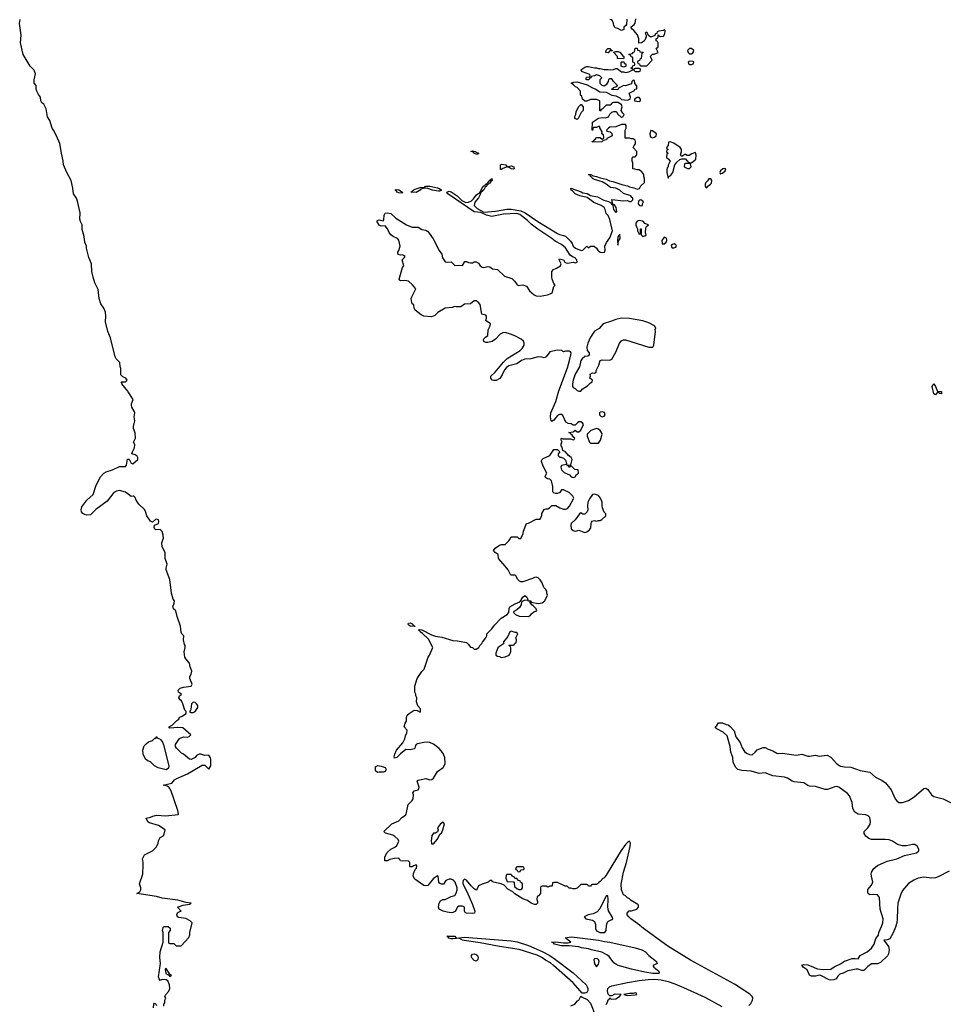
# Model space of a CAD drawing. Header units: inches. Extents: x 2106670 to 2322961, y 36024 to 224899.
# Tile 272 of 281: x 2278879 to 2288409, y 185208 to 195369. Entities that reach past the tile are written whole.
import ezdxf

# ---------------------------------------------------------------- set-up
doc = ezdxf.new("R2010")
doc.units = ezdxf.units.IN
doc.header["$MEASUREMENT"] = 0
for name, color, linetype in [('C2179', 7, 'Continuous'), ('C2188', 7, 'Continuous'), ('C2189', 7, 'Continuous')]:
    doc.layers.add(name, color=color, linetype=linetype)

msp = doc.modelspace()

# ---------------------------------------------------------------- linework, layer by layer
at = {"layer": 'C2179', "color": 5, "elevation": 60}
for points in [[(2280000, 191529), (2279996, 191536), (2279934, 191610), (2279935, 191615), (2279926, 191630), (2279970, 191632), (2279988, 191650), (2279975, 191670), (2279943, 191683), (2279924, 191704), (2279923, 191770), (2279916, 191790), (2279913, 191830), (2279874, 191870), (2279865, 191890), (2279815, 192085), (2279789, 192150), (2279764, 192250), (2279769, 192310), (2279765, 192350), (2279749, 192390), (2279718, 192438), (2279699, 192490), (2279690, 192586), (2279654, 192654), (2279637, 192710), (2279624, 192770), (2279621, 192850), (2279593, 192913), (2279569, 193010), (2279569, 193030), (2279553, 193073), (2279545, 193130), (2279525, 193205), (2279524, 193250), (2279506, 193286), (2279501, 193310), (2279503, 193377), (2279477, 193497), (2279466, 193526), (2279436, 193570), (2279429, 193630), (2279409, 193710), (2279365, 193790), (2279333, 193870), (2279329, 193911), (2279309, 193990), (2279293, 194090), (2279259, 194170), (2279229, 194230), (2279214, 194250), (2279189, 194330), (2279167, 194367), (2279154, 194450), (2279130, 194498), (2279108, 194510), (2279098, 194530), (2279095, 194570), (2279075, 194595), (2279055, 194630), (2279049, 194650), (2279048, 194690), (2279028, 194712), (2279028, 194748), (2279042, 194810), (2279030, 194846), (2278989, 194889), (2278914, 195010), (2278889, 195130), (2278896, 195210), (2278879, 195330), (2278885, 195370)], [(2280000, 190471), (2279972, 190492), (2279910, 190509), (2279878, 190502), (2279851, 190489), (2279781, 190399), (2279666, 190314), (2279610, 190259), (2279570, 190256), (2279550, 190262), (2279530, 190274), (2279516, 190290), (2279512, 190310), (2279520, 190340), (2279572, 190410), (2279637, 190470), (2279670, 190565), (2279713, 190650), (2279747, 190690), (2279770, 190704), (2279836, 190724), (2279910, 190757), (2279970, 190758), (2279982, 190770), (2279990, 190834), (2280000, 190834)]]:
    msp.add_lwpolyline(points, dxfattribs=at)
at = {"layer": 'C2188', "color": 5}
for points, elevation in [([(2280366, 185190), (2280366, 185210), (2280376, 185224), (2280378, 185250), (2280386, 185270), (2280378, 185290), (2280388, 185310), (2280418, 185342), (2280429, 185370), (2280425, 185410), (2280409, 185449), (2280390, 185462), (2280350, 185464), (2280330, 185454), (2280317, 185470), (2280313, 185490), (2280333, 185630), (2280324, 185690), (2280329, 185750), (2280359, 185850), (2280359, 185950), (2280354, 185970), (2280361, 185999), (2280370, 186011), (2280410, 186012), (2280432, 185992), (2280432, 185968), (2280414, 185950), (2280414, 185850), (2280418, 185838), (2280430, 185834), (2280470, 185834), (2280493, 185813), (2280547, 185813), (2280623, 185897), (2280634, 185926), (2280634, 185950), (2280658, 186050), (2280638, 186070), (2280593, 186093), (2280523, 186103), (2280509, 186110), (2280501, 186130), (2280507, 186153), (2280530, 186167), (2280546, 186170), (2280506, 186210), (2280566, 186230), (2280630, 186241), (2280648, 186250), (2280597, 186257), (2280510, 186281), (2280350, 186304), (2280290, 186321), (2280088, 186350), (2280118, 186370), (2280128, 186390), (2280128, 186410), (2280115, 186450), (2280149, 186550), (2280149, 186590), (2280155, 186610), (2280155, 186675), (2280149, 186689), (2280148, 186710), (2280168, 186750), (2280249, 186791), (2280290, 186834), (2280308, 186870), (2280310, 186894), (2280328, 186930), (2280368, 186950), (2280382, 187010), (2280310, 187052), (2280219, 187079), (2280202, 187090), (2280186, 187130), (2280230, 187138), (2280254, 187150), (2280290, 187160), (2280388, 187152), (2280515, 187165), (2280519, 187170), (2280510, 187208), (2280439, 187419), (2280423, 187444), (2280400, 187460), (2280358, 187470), (2280450, 187491), (2280477, 187523), (2280501, 187539), (2280610, 187587), (2280763, 187677), (2280790, 187675), (2280830, 187636), (2280852, 187670), (2280853, 187733), (2280848, 187750), (2280830, 187780), (2280790, 187776), (2280750, 187790), (2280730, 187789), (2280705, 187775), (2280690, 187754), (2280650, 187735), (2280630, 187738), (2280570, 187788), (2280550, 187798), (2280498, 187850), (2280488, 187868), (2280488, 187890), (2280529, 187951), (2280570, 187967), (2280610, 187965), (2280628, 187970), (2280644, 187990), (2280562, 188062), (2280510, 188066), (2280430, 188058), (2280422, 188062), (2280422, 188070), (2280453, 188087), (2280502, 188138), (2280522, 188150), (2280529, 188171), (2280550, 188178), (2280598, 188210), (2280598, 188230), (2280584, 188244), (2280564, 188310), (2280550, 188339), (2280535, 188350), (2280522, 188370), (2280529, 188390), (2280548, 188410), (2280519, 188430), (2280515, 188450), (2280535, 188470), (2280570, 188480), (2280650, 188492), (2280659, 188510), (2280635, 188570), (2280635, 188590), (2280650, 188614), (2280654, 188646), (2280637, 188690), (2280630, 188728), (2280593, 188773), (2280584, 188790), (2280576, 188844), (2280588, 188890), (2280588, 188910), (2280581, 188921), (2280569, 188970), (2280574, 189010), (2280552, 189032), (2280547, 189047), (2280537, 189110), (2280504, 189210), (2280492, 189270), (2280465, 189290), (2280462, 189302), (2280461, 189310), (2280474, 189346), (2280475, 189370), (2280464, 189390), (2280447, 189450), (2280427, 189590), (2280392, 189690), (2280392, 189710), (2280402, 189750), (2280380, 189810), (2280379, 189870), (2280348, 189930), (2280347, 189970), (2280357, 190000)], 60), ([(2286404, 185196), (2286424, 185216), (2286440, 185250), (2286444, 185270), (2286438, 185290), (2286413, 185313), (2286256, 185416), (2285802, 185662), (2285568, 185808), (2285315, 185990), (2285258, 186038), (2285184, 186090), (2285164, 186110), (2285149, 186130), (2285149, 186150), (2285169, 186171), (2285192, 186172), (2285248, 186190), (2285264, 186210), (2285264, 186230), (2285258, 186238), (2285190, 186278), (2285170, 186298), (2285150, 186306), (2285130, 186328), (2285110, 186338), (2285090, 186390), (2285087, 186447), (2285109, 186570), (2285139, 186670), (2285178, 186838), (2285182, 186870), (2285172, 186892), (2285150, 186878), (2285130, 186856), (2285085, 186795), (2284930, 186540), (2284910, 186514), (2284895, 186505), (2284870, 186474), (2284854, 186466), (2284850, 186458), (2284830, 186446), (2284790, 186446), (2284778, 186442), (2284770, 186426), (2284750, 186426), (2284742, 186442), (2284730, 186446), (2284670, 186446), (2284630, 186406), (2284610, 186398), (2284590, 186398), (2284567, 186407), (2284548, 186408), (2284527, 186427), (2284508, 186428), (2284430, 186466), (2284390, 186466), (2284378, 186462), (2284374, 186430), (2284370, 186426), (2284350, 186426), (2284330, 186418), (2284310, 186426), (2284270, 186426), (2284258, 186422), (2284254, 186410), (2284254, 186350), (2284233, 186327), (2284218, 186322), (2284214, 186290), (2284222, 186270), (2284222, 186250), (2284210, 186238), (2284190, 186239), (2284158, 186250), (2284118, 186278), (2284070, 186295), (2283989, 186349), (2283968, 186370), (2283915, 186395), (2283877, 186437), (2283848, 186450), (2283768, 186468), (2283755, 186475), (2283750, 186486), (2283730, 186486), (2283712, 186468), (2283650, 186449), (2283612, 186430), (2283601, 186399), (2283590, 186386), (2283570, 186398), (2283536, 186430), (2283490, 186489), (2283470, 186499), (2283456, 186485), (2283451, 186470), (2283453, 186450), (2283492, 186372), (2283550, 186238), (2283574, 186170), (2283571, 186150), (2283550, 186146), (2283490, 186149), (2283476, 186156), (2283469, 186170), (2283468, 186210), (2283450, 186222), (2283410, 186219), (2283398, 186210), (2283373, 186167), (2283350, 186156), (2283330, 186153), (2283290, 186158), (2283248, 186170), (2283208, 186190), (2283202, 186210), (2283209, 186251), (2283223, 186277), (2283246, 186290), (2283270, 186291), (2283330, 186321), (2283369, 186331), (2283384, 186356), (2283392, 186388), (2283392, 186410), (2283374, 186470), (2283355, 186490), (2283330, 186499), (2283310, 186499), (2283276, 186484), (2283251, 186449), (2283230, 186449), (2283210, 186459), (2283204, 186470), (2283198, 186530), (2283190, 186535), (2283150, 186506), (2283090, 186434), (2283070, 186429), (2283050, 186433), (2282958, 186498), (2282939, 186530), (2282941, 186559), (2282961, 186599), (2282974, 186614), (2282978, 186638), (2282970, 186648), (2282942, 186638), (2282930, 186628), (2282910, 186626), (2282906, 186630), (2282906, 186670), (2282890, 186686), (2282810, 186688), (2282803, 186703), (2282790, 186715), (2282747, 186713), (2282698, 186702), (2282670, 186689), (2282646, 186690), (2282646, 186730), (2282670, 186774), (2282708, 186810), (2282750, 186831), (2282772, 186848), (2282793, 186890), (2282785, 186910), (2282750, 186941), (2282730, 186953), (2282655, 186975), (2282638, 186990), (2282718, 187070), (2282790, 187102), (2282823, 187137), (2282860, 187160), (2282868, 187170), (2282889, 187270), (2282929, 187311), (2282939, 187330), (2282941, 187370), (2282935, 187390), (2282949, 187411), (2282990, 187421), (2282999, 187430), (2283001, 187450), (2282981, 187510), (2282984, 187516), (2282990, 187521), (2283070, 187538), (2283110, 187526), (2283133, 187527), (2283150, 187543), (2283190, 187611), (2283250, 187651), (2283269, 187690), (2283266, 187754), (2283244, 187804), (2283208, 187848), (2283150, 187893), (2283110, 187909), (2283090, 187913), (2283050, 187909), (2282984, 187896), (2282971, 187889), (2282962, 187878), (2282956, 187850), (2282950, 187844), (2282910, 187835), (2282864, 187836), (2282807, 187793), (2282770, 187755), (2282748, 187748), (2282743, 187763), (2282749, 187790), (2282769, 187831), (2282833, 187907), (2282854, 187946), (2282861, 187979), (2282875, 188010), (2282876, 188036), (2282848, 188070), (2282858, 188110), (2282869, 188130), (2282869, 188171), (2282878, 188190), (2282898, 188210), (2282950, 188242), (2282980, 188240), (2283010, 188222), (2283015, 188230), (2283016, 188256), (2282988, 188288), (2282975, 188330), (2282978, 188370), (2282968, 188390), (2282967, 188407), (2282958, 188430), (2282958, 188490), (2282982, 188570), (2283030, 188642), (2283054, 188666), (2283095, 188790), (2283109, 188811), (2283141, 188890), (2283096, 188976), (2283036, 189036), (2283010, 189050), (2283004, 189064), (2282995, 189070), (2283003, 189077), (2283029, 189071), (2283130, 189019), (2283168, 189008), (2283235, 188995), (2283350, 188961), (2283398, 188958), (2283490, 188942), (2283506, 188926), (2283530, 188892), (2283551, 188891), (2283570, 188874), (2283590, 188872), (2283618, 188890), (2283628, 188910), (2283648, 188930), (2283655, 188945), (2283688, 188990), (2283698, 189010), (2283698, 189030), (2283750, 189082), (2283778, 189122), (2283846, 189194), (2283908, 189232), (2283926, 189250), (2283929, 189291), (2283938, 189310), (2283990, 189342), (2284039, 189361), (2284058, 189382), (2284058, 189390), (2284070, 189411), (2284090, 189425), (2284111, 189411), (2284122, 189390), (2284120, 189380), (2284085, 189375), (2284058, 189362), (2284052, 189332), (2284037, 189303), (2284010, 189278), (2283978, 189262), (2283974, 189250), (2283994, 189230), (2284033, 189213), (2284130, 189211), (2284150, 189222), (2284161, 189239), (2284183, 189257), (2284214, 189270), (2284209, 189290), (2284179, 189319), (2284162, 189330), (2284146, 189354), (2284146, 189366), (2284126, 189370), (2284122, 189378), (2284132, 189372), (2284152, 189370), (2284158, 189358), (2284230, 189343), (2284269, 189351), (2284298, 189370), (2284326, 189430), (2284318, 189450), (2284318, 189470), (2284308, 189490), (2284289, 189509), (2284270, 189558), (2284250, 189588), (2284230, 189608), (2284210, 189615), (2284190, 189614), (2284170, 189602), (2284071, 189569), (2284050, 189569), (2284035, 189575), (2284018, 189590), (2283998, 189630), (2283990, 189635), (2283950, 189638), (2283943, 189643), (2283918, 189690), (2283889, 189730), (2283819, 189810), (2283817, 189850), (2283784, 189870), (2283768, 189890), (2283784, 189916), (2283830, 189946), (2283850, 189952), (2283890, 189952), (2283928, 189990), (2283933, 190000)], 40), ([(2288470, 186583), (2288358, 186522), (2288328, 186512), (2288290, 186509), (2288210, 186519), (2288150, 186510), (2288106, 186490), (2288050, 186453), (2287990, 186383), (2287970, 186343), (2287941, 186250), (2287935, 186190), (2287934, 186090), (2287930, 186050), (2287917, 186003), (2287893, 185947), (2287856, 185884), (2287830, 185873), (2287796, 185870), (2287843, 185803), (2287851, 185770), (2287844, 185730), (2287832, 185708), (2287762, 185638), (2287730, 185627), (2287670, 185624), (2287630, 185597), (2287590, 185558), (2287570, 185556), (2287530, 185570), (2287510, 185570), (2287425, 185555), (2287376, 185530), (2287342, 185518), (2287320, 185500), (2287305, 185470), (2287280, 185460), (2287250, 185456), (2287230, 185461), (2287144, 185504), (2287130, 185507), (2287090, 185498), (2287050, 185500), (2287030, 185510), (2287003, 185563), (2286962, 185590), (2286949, 185611), (2286970, 185619), (2287010, 185616), (2287070, 185592), (2287083, 185583), (2287110, 185575), (2287170, 185568), (2287250, 185570), (2287284, 185596), (2287350, 185624), (2287390, 185653), (2287470, 185679), (2287501, 185681), (2287530, 185678), (2287550, 185710), (2287624, 185750), (2287670, 185787), (2287696, 185830), (2287712, 185888), (2287740, 185920), (2287743, 185950), (2287772, 186010), (2287785, 186050), (2287789, 186090), (2287759, 186190), (2287750, 186310), (2287730, 186336), (2287690, 186342), (2287650, 186339), (2287635, 186350), (2287629, 186369), (2287629, 186391), (2287670, 186436), (2287683, 186470), (2287667, 186530), (2287664, 186550), (2287669, 186571), (2287693, 186610), (2287730, 186640), (2287830, 186685), (2287929, 186709), (2288010, 186742), (2288133, 186770), (2288157, 186790), (2288156, 186810), (2288139, 186839), (2288117, 186857), (2288090, 186858), (2288030, 186842), (2287990, 186842), (2287938, 186858), (2287884, 186890), (2287850, 186904), (2287810, 186910), (2287670, 186908), (2287640, 186920), (2287610, 186942), (2287594, 186970), (2287592, 186990), (2287630, 187028), (2287654, 187066), (2287658, 187090), (2287650, 187136), (2287634, 187154), (2287610, 187164), (2287530, 187170), (2287496, 187190), (2287476, 187230), (2287468, 187292), (2287441, 187361), (2287422, 187382), (2287330, 187450), (2287310, 187455), (2287290, 187453), (2287214, 187426), (2287190, 187424), (2287090, 187455), (2287030, 187459), (2287010, 187466), (2286970, 187492), (2286870, 187505), (2286850, 187512), (2286801, 187541), (2286770, 187551), (2286650, 187564), (2286570, 187595), (2286510, 187590), (2286427, 187613), (2286330, 187620), (2286290, 187630), (2286267, 187650), (2286242, 187702), (2286236, 187756), (2286216, 187810), (2286210, 187870), (2286179, 187979), (2286138, 188018), (2286074, 188050), (2286055, 188070), (2286074, 188086), (2286090, 188111), (2286110, 188114), (2286130, 188113), (2286170, 188094), (2286190, 188091), (2286210, 188075), (2286250, 188030), (2286269, 187969), (2286312, 187910), (2286335, 187855), (2286358, 187818), (2286380, 187800), (2286410, 187786), (2286436, 187784), (2286469, 187810), (2286487, 187833), (2286550, 187857), (2286570, 187859), (2286602, 187842), (2286650, 187824), (2286690, 187800), (2286710, 187795), (2286750, 187801), (2286890, 187780), (2286950, 187789), (2287010, 187767), (2287030, 187767), (2287090, 187779), (2287130, 187770), (2287210, 187778), (2287250, 187758), (2287310, 187691), (2287350, 187667), (2287390, 187659), (2287456, 187656), (2287550, 187622), (2287650, 187605), (2287710, 187551), (2287779, 187519), (2287812, 187492), (2287870, 187421), (2287914, 187330), (2287930, 187308), (2287950, 187292), (2287990, 187290), (2288050, 187312), (2288110, 187348), (2288210, 187435), (2288230, 187438), (2288250, 187425), (2288286, 187370), (2288310, 187352), (2288407, 187327), (2288490, 187286)], 20), ([(2284930, 185205), (2284945, 185230), (2284950, 185254), (2284962, 185258), (2284970, 185274), (2284982, 185262), (2285030, 185265), (2285068, 185290), (2285086, 185310), (2285030, 185312), (2285012, 185310), (2284990, 185295), (2284970, 185295), (2284950, 185314), (2284946, 185346), (2284949, 185370), (2284965, 185390), (2284990, 185400), (2285150, 185434), (2285270, 185455), (2285365, 185465), (2285430, 185466), (2285499, 185459), (2285570, 185442), (2285638, 185418), (2285730, 185382), (2285950, 185283), (2286125, 185185)], 40), ([(2284567, 185193), (2284606, 185210), (2284636, 185244), (2284650, 185252), (2284670, 185292), (2284682, 185282), (2284736, 185256), (2284770, 185221), (2284821, 185090)], 40), ([(2280259, 185170), (2280264, 185210), (2280270, 185219), (2280276, 185216), (2280285, 185210), (2280290, 185194)], 60)]:
    msp.add_lwpolyline(points, dxfattribs=dict(at, elevation=elevation))
for points, elevation in [([(2282955, 189105), (2282950, 189105), (2282909, 189110), (2282890, 189124), (2282886, 189134), (2282890, 189141), (2282910, 189144), (2282930, 189134), (2282940, 189120), (2282958, 189110)], 40), ([(2283950, 189057), (2283938, 189050), (2283916, 189004), (2283872, 188950), (2283871, 188929), (2283830, 188902), (2283814, 188886), (2283791, 188830), (2283792, 188810), (2283810, 188801), (2283830, 188798), (2283850, 188786), (2283890, 188792), (2283930, 188812), (2283938, 188822), (2283948, 188850), (2283947, 188887), (2283942, 188902), (2283926, 188910), (2283930, 188914), (2283970, 188914), (2283982, 188918), (2283987, 188933), (2284002, 188938), (2284006, 188970), (2283998, 188990), (2284018, 189030), (2284010, 189046), (2283990, 189046)], 40), ([(2280670, 188326), (2280651, 188309), (2280646, 188254), (2280641, 188239), (2280632, 188230), (2280650, 188218), (2280670, 188219), (2280690, 188231), (2280716, 188270), (2280716, 188290), (2280703, 188310), (2280690, 188323)], 60), ([(2280390, 187629), (2280309, 187649), (2280270, 187669), (2280230, 187709), (2280201, 187721), (2280177, 187737), (2280154, 187790), (2280150, 187830), (2280165, 187875), (2280184, 187896), (2280210, 187915), (2280249, 187931), (2280273, 187953), (2280287, 187953), (2280290, 187971), (2280298, 187958), (2280330, 187945), (2280337, 187937), (2280353, 187913), (2280364, 187884), (2280419, 187670), (2280415, 187645)], 60), ([(2282630, 187602), (2282590, 187605), (2282570, 187601), (2282550, 187617), (2282550, 187658), (2282573, 187673), (2282610, 187666), (2282652, 187650), (2282661, 187630), (2282650, 187609)], 40), ([(2283250, 187089), (2283221, 187070), (2283191, 187030), (2283198, 187010), (2283191, 186989), (2283170, 186973), (2283150, 186974), (2283131, 186950), (2283124, 186890), (2283127, 186870), (2283130, 186865), (2283150, 186864), (2283190, 186913), (2283216, 186964), (2283230, 186974), (2283247, 187010), (2283264, 187070)], 40), ([(2284070, 186626), (2284010, 186626), (2283994, 186610), (2283998, 186598), (2284013, 186593), (2284018, 186578), (2284030, 186574), (2284042, 186578), (2284050, 186594), (2284082, 186598), (2284086, 186610), (2284082, 186622)], 40), ([(2283950, 186546), (2283910, 186546), (2283898, 186542), (2283894, 186510), (2283910, 186474), (2283973, 186473), (2283980, 186460), (2283985, 186425), (2284010, 186402), (2284030, 186394), (2284050, 186394), (2284062, 186398), (2284066, 186410), (2284066, 186450), (2284062, 186462), (2284047, 186467), (2284042, 186482), (2284027, 186487), (2284010, 186506), (2283987, 186507), (2283982, 186522), (2283967, 186527)], 40), ([(2284949, 186329), (2284930, 186327), (2284867, 186193), (2284838, 186162), (2284797, 186143), (2284746, 186130), (2284704, 186110), (2284721, 186090), (2284790, 186075), (2284810, 186062), (2284821, 186030), (2284820, 185990), (2284830, 185967), (2284866, 185950), (2284910, 185948), (2284916, 185950), (2284929, 185970), (2284934, 186026), (2284944, 186056), (2284954, 186066), (2284990, 186082), (2284998, 186090), (2284991, 186110), (2284954, 186174), (2284949, 186210), (2284953, 186293)], 60), ([(2283391, 185891), (2283470, 185902), (2283950, 185863), (2284012, 185852), (2284130, 185815), (2284270, 185752), (2284348, 185710), (2284409, 185670), (2284590, 185532), (2284723, 185410), (2284736, 185390), (2284742, 185370), (2284741, 185350), (2284730, 185329), (2284710, 185322), (2284683, 185323), (2284590, 185431), (2284386, 185610), (2284355, 185635), (2284303, 185663), (2284268, 185690), (2284217, 185716), (2284033, 185773), (2283830, 185805), (2283630, 185844), (2283466, 185866), (2283449, 185870), (2283410, 185889), (2283350, 185883), (2283330, 185885), (2283306, 185890), (2283302, 185902), (2283286, 185910), (2283370, 185910), (2283378, 185898)], 40), ([(2285413, 185527), (2285330, 185541), (2285193, 185570), (2285056, 185610), (2285030, 185621), (2285010, 185636), (2284960, 185700), (2284939, 185719), (2284885, 185745), (2284779, 185770), (2284750, 185782), (2284675, 185790), (2284650, 185800), (2284550, 185810), (2284468, 185810), (2284398, 185830), (2284385, 185845), (2284366, 185850), (2284413, 185853), (2284490, 185843), (2284538, 185842), (2284566, 185850), (2284507, 185893), (2284570, 185903), (2284630, 185899), (2284852, 185870), (2284915, 185855), (2284970, 185848), (2285231, 185790), (2285298, 185770), (2285338, 185750), (2285371, 185710), (2285451, 185650), (2285455, 185635), (2285462, 185630), (2285412, 185610), (2285423, 185590), (2285473, 185550), (2285478, 185530), (2285470, 185527)], 40), ([(2283590, 185652), (2283570, 185660), (2283542, 185690), (2283541, 185710), (2283553, 185727), (2283571, 185730), (2283590, 185722), (2283602, 185710), (2283610, 185690), (2283608, 185672)], 40), ([(2284830, 185679), (2284810, 185676), (2284805, 185670), (2284810, 185626), (2284830, 185595), (2284850, 185623), (2284859, 185650), (2284853, 185670)], 60), ([(2280390, 185578), (2280382, 185570), (2280386, 185526), (2280410, 185512), (2280414, 185514), (2280430, 185494), (2280446, 185510), (2280422, 185522), (2280422, 185530)], 60), ([(2285230, 185326), (2285210, 185318), (2285170, 185319), (2285114, 185310), (2285150, 185298), (2285230, 185307), (2285246, 185310), (2285242, 185322)], 40)]:
    msp.add_lwpolyline(points, close=True, dxfattribs=dict(at, elevation=elevation))
at = {"layer": 'C2189', "color": 5}
for points, elevation in [([(2283933, 190000), (2283950, 190032), (2284012, 190032), (2284030, 190014), (2284050, 190014), (2284075, 190065), (2284078, 190090), (2284108, 190170), (2284130, 190172), (2284210, 190214), (2284250, 190214), (2284267, 190253), (2284268, 190272), (2284290, 190314), (2284310, 190322), (2284330, 190322), (2284346, 190330), (2284370, 190354), (2284410, 190354), (2284454, 190330), (2284490, 190318), (2284510, 190318), (2284530, 190325), (2284554, 190350), (2284598, 190430), (2284588, 190450), (2284550, 190488), (2284490, 190518), (2284470, 190518), (2284451, 190489), (2284430, 190478), (2284410, 190478), (2284387, 190487), (2284380, 190500), (2284379, 190550), (2284368, 190610), (2284350, 190628), (2284326, 190630), (2284305, 190645), (2284302, 190658), (2284319, 190690), (2284280, 190760), (2284262, 190810), (2284263, 190817), (2284269, 190831), (2284280, 190840), (2284349, 190870), (2284390, 190932), (2284430, 190934), (2284454, 190910), (2284434, 190890), (2284434, 190870), (2284453, 190853), (2284467, 190853), (2284490, 190845), (2284510, 190822), (2284522, 190790), (2284520, 190780), (2284470, 190768), (2284464, 190750), (2284470, 190722), (2284497, 190697), (2284551, 190671), (2284571, 190651), (2284590, 190645), (2284610, 190652), (2284624, 190676), (2284646, 190690), (2284642, 190722), (2284607, 190727), (2284570, 190766), (2284558, 190762), (2284550, 190748), (2284542, 190762), (2284526, 190770), (2284522, 190778), (2284533, 190773), (2284566, 190774), (2284579, 190830), (2284569, 190850), (2284542, 190870), (2284510, 190908), (2284482, 190922), (2284476, 190956), (2284466, 190970), (2284466, 190990), (2284478, 191010), (2284466, 191030), (2284467, 191047), (2284470, 191051), (2284482, 191042), (2284564, 191044), (2284590, 191034), (2284602, 191038), (2284606, 191050), (2284596, 191056), (2284580, 191080), (2284566, 191090), (2284562, 191102), (2284546, 191110), (2284590, 191114), (2284610, 191134), (2284630, 191114), (2284650, 191114), (2284670, 191134), (2284698, 191190), (2284688, 191208), (2284670, 191218), (2284650, 191218), (2284634, 191210), (2284610, 191186), (2284590, 191186), (2284570, 191198), (2284540, 191200), (2284516, 191216), (2284483, 191283), (2284470, 191295), (2284450, 191294), (2284430, 191284), (2284390, 191235), (2284375, 191225), (2284370, 191222), (2284362, 191230), (2284357, 191270), (2284361, 191310), (2284411, 191429), (2284443, 191537), (2284530, 191776), (2284553, 191850), (2284565, 191910), (2284569, 191930), (2284562, 191942), (2284550, 191949), (2284512, 191948), (2284490, 191942), (2284470, 191954), (2284430, 191959), (2284350, 191942), (2284310, 191889), (2284290, 191879), (2284267, 191887), (2284230, 191889), (2284152, 191868), (2284090, 191864), (2284056, 191850), (2284010, 191818), (2283925, 191795), (2283902, 191778), (2283883, 191757), (2283857, 191703), (2283833, 191667), (2283794, 191646), (2283770, 191644), (2283756, 191650), (2283741, 191670), (2283742, 191690), (2283784, 191730), (2283870, 191835), (2283908, 191872), (2284044, 191956), (2284065, 191975), (2284083, 192010), (2284086, 192030), (2284077, 192050), (2284052, 192072), (2283987, 192107), (2283945, 192125), (2283890, 192141), (2283864, 192136), (2283838, 192122), (2283790, 192071), (2283753, 192047), (2283710, 192036), (2283690, 192038), (2283669, 192049), (2283666, 192066), (2283670, 192076), (2283686, 192094), (2283709, 192110), (2283713, 192167), (2283735, 192210), (2283738, 192230), (2283735, 192235), (2283696, 192256), (2283690, 192266), (2283695, 192290), (2283695, 192310), (2283690, 192318), (2283649, 192329), (2283629, 192429), (2283610, 192455), (2283590, 192468), (2283570, 192468), (2283530, 192435), (2283470, 192433), (2283430, 192404), (2283384, 192404), (2283370, 192408), (2283340, 192400), (2283270, 192393), (2283193, 192347), (2283163, 192317), (2283130, 192302), (2283050, 192309), (2283023, 192323), (2282959, 192370), (2282949, 192390), (2282947, 192427), (2282930, 192438), (2282924, 192450), (2282919, 192490), (2282924, 192510), (2282968, 192590), (2282932, 192632), (2282890, 192669), (2282850, 192677), (2282810, 192675), (2282800, 192680), (2282795, 192690), (2282829, 192811), (2282842, 192830), (2282826, 192890), (2282848, 192910), (2282855, 192930), (2282830, 192942), (2282810, 192938), (2282786, 192946), (2282782, 192970), (2282793, 192987), (2282805, 193030), (2282792, 193092), (2282779, 193110), (2282732, 193132), (2282709, 193150), (2282693, 193173), (2282676, 193210), (2282650, 193242), (2282610, 193239), (2282590, 193249), (2282566, 193290), (2282570, 193296), (2282590, 193304), (2282630, 193292), (2282637, 193303), (2282639, 193350), (2282650, 193371), (2282670, 193377), (2282710, 193370), (2282760, 193320), (2282872, 193250), (2282930, 193228), (2282990, 193227), (2283030, 193203), (2283070, 193196), (2283086, 193186), (2283106, 193166), (2283146, 193106), (2283208, 192988), (2283235, 192950), (2283241, 192910), (2283271, 192871), (2283290, 192867), (2283330, 192870), (2283370, 192831), (2283410, 192836), (2283447, 192833), (2283473, 192873), (2283490, 192874), (2283510, 192862), (2283530, 192858), (2283550, 192861), (2283570, 192871), (2283590, 192871), (2283615, 192855), (2283631, 192830), (2283650, 192814), (2283670, 192813), (2283710, 192823), (2283730, 192818), (2283758, 192798), (2283810, 192791), (2283883, 192723), (2283957, 192697), (2283986, 192670), (2284010, 192638), (2284026, 192626), (2284071, 192631), (2284110, 192618), (2284141, 192570), (2284189, 192529), (2284210, 192518), (2284250, 192516), (2284326, 192530), (2284370, 192545), (2284375, 192550), (2284390, 192614), (2284406, 192630), (2284390, 192646), (2284374, 192690), (2284369, 192710), (2284369, 192770), (2284388, 192790), (2284417, 192803), (2284458, 192830), (2284468, 192850), (2284444, 192890), (2284450, 192902), (2284491, 192890), (2284505, 192865), (2284518, 192858), (2284530, 192856), (2284590, 192865), (2284610, 192858), (2284632, 192868), (2284629, 192890), (2284618, 192898), (2284610, 192911), (2284582, 192922), (2284560, 192940), (2284510, 193013), (2284469, 193050), (2284403, 193083), (2284370, 193111), (2284226, 193206), (2284157, 193257), (2284118, 193298), (2284039, 193359), (2284010, 193367), (2283870, 193360), (2283750, 193336), (2283696, 193350), (2283638, 193378), (2283570, 193387), (2283298, 193570), (2283287, 193590), (2283310, 193600), (2283330, 193593), (2283392, 193552), (2283443, 193503), (2283483, 193483), (2283510, 193485), (2283540, 193500), (2283561, 193519), (2283590, 193557), (2283610, 193575), (2283623, 193577), (2283630, 193595), (2283639, 193601), (2283650, 193634), (2283670, 193655), (2283681, 193659), (2283687, 193670), (2283702, 193678), (2283710, 193693), (2283721, 193699), (2283730, 193712), (2283742, 193718), (2283751, 193731), (2283756, 193710), (2283741, 193699), (2283730, 193682), (2283721, 193679), (2283718, 193670), (2283700, 193660), (2283695, 193650), (2283681, 193639), (2283670, 193613), (2283656, 193604), (2283650, 193593), (2283642, 193598), (2283642, 193590), (2283633, 193587), (2283633, 193573), (2283613, 193530), (2283575, 193485), (2283570, 193450), (2283600, 193420), (2283670, 193384), (2283790, 193394), (2283905, 193415), (2283950, 193413), (2284050, 193397), (2284095, 193375), (2284225, 193285), (2284430, 193163), (2284450, 193152), (2284490, 193143), (2284510, 193133), (2284564, 193084), (2284579, 193059), (2284589, 193030), (2284614, 193010), (2284672, 192988), (2284689, 192991), (2284700, 193000), (2284730, 193032), (2284750, 193014), (2284770, 193032), (2284808, 193032), (2284830, 193012), (2284845, 192990), (2284870, 192971), (2284890, 192967), (2284915, 192970), (2284922, 192990), (2284918, 193030), (2284935, 193070), (2284970, 193116), (2284996, 193190), (2284970, 193308), (2284950, 193349), (2284929, 193369), (2284919, 193410), (2284910, 193429), (2284879, 193450), (2284803, 193483), (2284733, 193533), (2284658, 193550), (2284610, 193570), (2284582, 193602), (2284569, 193610), (2284566, 193630), (2284673, 193593), (2284690, 193583), (2284734, 193574), (2284770, 193555), (2284842, 193542), (2284907, 193507), (2284954, 193494), (2284980, 193480), (2284990, 193462), (2285000, 193460), (2284998, 193450), (2285008, 193410), (2285030, 193378), (2285042, 193390), (2285035, 193430), (2285017, 193457), (2285010, 193462), (2285000, 193460), (2284990, 193514), (2285110, 193501), (2285150, 193502), (2285170, 193494), (2285190, 193494), (2285206, 193510), (2285206, 193530), (2285195, 193535), (2285186, 193550), (2285110, 193574), (2285070, 193609), (2285030, 193629), (2284976, 193636), (2284932, 193672), (2284890, 193695), (2284810, 193719), (2284790, 193729), (2284782, 193742), (2284768, 193750), (2284766, 193766), (2284746, 193770), (2284774, 193770), (2284797, 193757), (2284831, 193751), (2284870, 193735), (2284930, 193723), (2284965, 193705), (2284998, 193698), (2285103, 193663), (2285150, 193655), (2285170, 193644), (2285215, 193635), (2285250, 193621), (2285275, 193625), (2285290, 193654), (2285326, 193690), (2285326, 193730), (2285318, 193750), (2285318, 193770), (2285300, 193800), (2285270, 193818), (2285250, 193818), (2285227, 193827), (2285206, 193830), (2285206, 193890), (2285198, 193910), (2285200, 193940), (2285208, 193952), (2285230, 193954), (2285247, 193973), (2285246, 194010), (2285208, 194050), (2285218, 194070), (2285234, 194086), (2285235, 194110), (2285230, 194126), (2285210, 194138), (2285190, 194138), (2285170, 194146), (2285127, 194147), (2285126, 194230), (2285138, 194250), (2285138, 194278), (2285130, 194286), (2285090, 194288), (2285030, 194262), (2284970, 194258), (2284954, 194250), (2284934, 194230), (2284938, 194218), (2284973, 194213), (2284990, 194194), (2284994, 194170), (2284938, 194142), (2284934, 194130), (2284898, 194122), (2284887, 194107), (2284790, 194106), (2284786, 194110), (2284802, 194118), (2284806, 194130), (2284822, 194138), (2284830, 194154), (2284870, 194154), (2284890, 194134), (2284906, 194150), (2284902, 194182), (2284886, 194190), (2284888, 194210), (2284866, 194254), (2284866, 194266), (2284850, 194268), (2284830, 194255), (2284804, 194256), (2284794, 194250), (2284792, 194230), (2284787, 194227), (2284789, 194311), (2284850, 194352), (2284890, 194358), (2284923, 194357), (2284955, 194365), (2284970, 194394), (2284990, 194414), (2285010, 194422), (2285030, 194422), (2285037, 194417), (2285050, 194394), (2285084, 194364), (2285090, 194362), (2285106, 194370), (2285118, 194390), (2285103, 194403), (2285086, 194430), (2285095, 194470), (2285088, 194490), (2285053, 194513), (2285005, 194515), (2284994, 194510), (2284972, 194488), (2284930, 194486), (2284890, 194446), (2284878, 194442), (2284870, 194426), (2284866, 194430), (2284866, 194530), (2284830, 194546), (2284770, 194546), (2284732, 194528), (2284709, 194529), (2284688, 194550), (2284678, 194578), (2284666, 194590), (2284666, 194630), (2284630, 194668), (2284614, 194674), (2284595, 194695), (2284568, 194712), (2284596, 194724), (2284630, 194726), (2284735, 194695), (2284790, 194665), (2284816, 194656), (2284864, 194624), (2284930, 194621), (2284990, 194591), (2285030, 194583), (2285070, 194563), (2285090, 194545), (2285150, 194537), (2285178, 194550), (2285182, 194570), (2285168, 194612), (2285222, 194638), (2285228, 194652), (2285246, 194654), (2285247, 194687), (2285226, 194710), (2285222, 194742), (2285210, 194746), (2285194, 194730), (2285192, 194708), (2285130, 194686), (2285110, 194688), (2285084, 194676), (2285058, 194662), (2285050, 194646), (2284990, 194649), (2284990, 194654), (2285002, 194658), (2285006, 194670), (2285042, 194678), (2285046, 194690), (2285008, 194730), (2284990, 194758), (2284970, 194758), (2284954, 194750), (2284952, 194730), (2284930, 194698), (2284910, 194682), (2284888, 194690), (2284868, 194710), (2284868, 194752), (2284886, 194770), (2284866, 194790), (2284830, 194798), (2284810, 194788), (2284793, 194787), (2284778, 194782), (2284774, 194770), (2284758, 194762), (2284752, 194748), (2284730, 194749), (2284726, 194750), (2284726, 194770), (2284730, 194774), (2284762, 194778), (2284766, 194790), (2284762, 194802), (2284686, 194830), (2284669, 194850), (2284710, 194878), (2284730, 194885), (2284750, 194885), (2284810, 194872), (2284830, 194872), (2284850, 194865), (2284870, 194866), (2284910, 194856), (2284950, 194856), (2284971, 194851), (2285006, 194854), (2285030, 194865), (2285044, 194864), (2285090, 194832), (2285110, 194832), (2285130, 194825), (2285166, 194830), (2285206, 194850), (2285202, 194862), (2285186, 194870), (2285202, 194878), (2285207, 194893), (2285222, 194898), (2285226, 194910), (2285222, 194922), (2285206, 194930), (2285206, 194970), (2285202, 194982), (2285187, 194987), (2285182, 195002), (2285166, 195010), (2285170, 195014), (2285202, 195018), (2285206, 195030), (2285222, 195038), (2285230, 195074), (2285250, 195074), (2285254, 195054), (2285274, 195050), (2285278, 195038), (2285310, 195034), (2285314, 195030), (2285298, 195022), (2285293, 194967), (2285278, 194962), (2285273, 194947), (2285258, 194942), (2285254, 194930), (2285258, 194918), (2285273, 194913), (2285278, 194898), (2285290, 194894), (2285350, 194894), (2285406, 194950), (2285388, 194988), (2285390, 194994), (2285408, 195012), (2285427, 195013), (2285466, 195030), (2285448, 195070), (2285466, 195090), (2285466, 195130), (2285462, 195142), (2285446, 195150), (2285447, 195173), (2285462, 195178), (2285466, 195190), (2285466, 195214), (2285470, 195214), (2285478, 195198), (2285490, 195194), (2285522, 195198), (2285536, 195224), (2285538, 195258), (2285530, 195266), (2285524, 195256), (2285474, 195250), (2285458, 195242), (2285454, 195226), (2285438, 195222), (2285433, 195207), (2285390, 195188), (2285367, 195207), (2285355, 195235), (2285344, 195236), (2285334, 195230), (2285342, 195210), (2285342, 195190), (2285330, 195158), (2285317, 195143), (2285294, 195130), (2285268, 195128), (2285268, 195170), (2285253, 195213), (2285217, 195257), (2285198, 195270), (2285186, 195290), (2285220, 195320), (2285230, 195334), (2285238, 195378)], 40), ([(2285145, 195375), (2285140, 195320), (2285133, 195307), (2285114, 195290), (2285113, 195267), (2285090, 195258), (2285050, 195278), (2285024, 195284), (2285009, 195309), (2285008, 195330), (2284996, 195356), (2284988, 195368), (2284968, 195370)], 40), ([(2280000, 190834), (2280010, 190834), (2280031, 190791), (2280046, 190786), (2280099, 190830), (2280098, 190850), (2280090, 190863), (2280070, 190878), (2280038, 190890), (2280043, 190910), (2280065, 190950), (2280066, 190986), (2280054, 191010), (2280073, 191050), (2280070, 191106), (2280054, 191150), (2280054, 191170), (2280069, 191230), (2280061, 191270), (2280066, 191310), (2280061, 191330), (2280037, 191370), (2280033, 191390), (2280034, 191406), (2280049, 191450), (2280000, 191529)], 60), ([(2280357, 190000), (2280362, 190018), (2280359, 190050), (2280348, 190088), (2280339, 190099), (2280330, 190106), (2280285, 190105), (2280274, 190110), (2280267, 190127), (2280270, 190152), (2280310, 190171), (2280315, 190190), (2280310, 190209), (2280290, 190213), (2280282, 190210), (2280250, 190182), (2280230, 190195), (2280190, 190248), (2280182, 190282), (2280169, 190309), (2280110, 190368), (2280082, 190410), (2280070, 190438), (2280058, 190450), (2280050, 190453), (2280030, 190449), (2280000, 190471)], 60)]:
    msp.add_lwpolyline(points, dxfattribs=dict(at, elevation=elevation))
for points, elevation in [([(2284950, 195028), (2284926, 195030), (2284930, 195054), (2284947, 195073), (2284970, 195072), (2284978, 195058), (2284994, 195050), (2284994, 195046), (2284970, 195046)], 40), ([(2285110, 194966), (2285047, 194967), (2285046, 194990), (2285006, 195034), (2285030, 195042), (2285050, 195042), (2285070, 195032), (2285094, 195010), (2285098, 194998), (2285114, 194990), (2285114, 194970)], 40), ([(2285790, 195073), (2285771, 195050), (2285776, 195030), (2285790, 195016), (2285810, 195016), (2285820, 195020), (2285829, 195030), (2285835, 195050), (2285812, 195072)], 40), ([(2285110, 194878), (2285086, 194890), (2285086, 194930), (2285090, 194934), (2285113, 194933), (2285118, 194918), (2285133, 194913), (2285134, 194890), (2285130, 194886)], 40), ([(2285790, 194942), (2285783, 194937), (2285778, 194930), (2285782, 194910), (2285790, 194905), (2285810, 194906), (2285830, 194914), (2285835, 194930), (2285830, 194938)], 40), ([(2285270, 194866), (2285230, 194866), (2285218, 194862), (2285214, 194850), (2285230, 194834), (2285270, 194834), (2285282, 194838), (2285286, 194850), (2285282, 194862)], 40), ([(2284630, 194338), (2284606, 194350), (2284609, 194371), (2284618, 194390), (2284620, 194420), (2284650, 194474), (2284668, 194492), (2284672, 194492), (2284694, 194470), (2284694, 194430), (2284672, 194410), (2284642, 194350)], 40), ([(2285270, 194566), (2285250, 194566), (2285222, 194550), (2285222, 194530), (2285270, 194525), (2285286, 194530), (2285286, 194550)], 40), ([(2285390, 194226), (2285381, 194190), (2285385, 194165), (2285390, 194158), (2285410, 194151), (2285430, 194158), (2285448, 194170), (2285449, 194190), (2285410, 194222)], 40), ([(2285590, 194108), (2285574, 194106), (2285572, 194070), (2285554, 194050), (2285558, 194038), (2285571, 194030), (2285558, 194022), (2285554, 194010), (2285558, 193998), (2285572, 193990), (2285558, 193982), (2285554, 193950), (2285558, 193938), (2285570, 193934), (2285592, 193910), (2285571, 193869), (2285571, 193850), (2285561, 193839), (2285557, 193823), (2285556, 193790), (2285570, 193734), (2285578, 193750), (2285597, 193763), (2285619, 193790), (2285639, 193870), (2285661, 193899), (2285690, 193925), (2285710, 193934), (2285750, 193934), (2285758, 193918), (2285774, 193910), (2285778, 193898), (2285810, 193892), (2285850, 193921), (2285855, 193930), (2285861, 193970), (2285854, 193994), (2285850, 193998), (2285815, 193985), (2285788, 193968), (2285768, 193968), (2285750, 193978), (2285744, 193976), (2285710, 193958), (2285698, 193970), (2285709, 194010), (2285709, 194030), (2285695, 194050), (2285630, 194094)], 40), ([(2283610, 193982), (2283590, 193982), (2283571, 193989), (2283561, 194001), (2283535, 194010), (2283550, 194015), (2283581, 194010), (2283584, 194004), (2283613, 193990)], 40), ([(2283910, 193851), (2283950, 193862), (2283978, 193850), (2283981, 193830), (2283970, 193825), (2283950, 193829), (2283930, 193845), (2283910, 193850), (2283866, 193834), (2283850, 193821), (2283841, 193821), (2283839, 193870), (2283850, 193877), (2283896, 193870)], 40), ([(2285790, 193886), (2285750, 193886), (2285738, 193882), (2285734, 193850), (2285770, 193834), (2285790, 193834), (2285806, 193850), (2285802, 193882)], 40), ([(2286154, 193834), (2286134, 193830), (2286112, 193810), (2286102, 193790), (2286110, 193774), (2286118, 193782), (2286130, 193785), (2286158, 193810), (2286166, 193830)], 40), ([(2286010, 193728), (2285990, 193728), (2285975, 193705), (2285958, 193690), (2285952, 193670), (2285953, 193653), (2285958, 193638), (2285970, 193634), (2285978, 193650), (2286008, 193670), (2286017, 193683), (2286022, 193710)], 40), ([(2282822, 193578), (2282790, 193583), (2282773, 193590), (2282765, 193605), (2282755, 193610), (2282763, 193617), (2282790, 193612), (2282830, 193590), (2282830, 193586)], 40), ([(2283210, 193598), (2283202, 193598), (2283139, 193610), (2283090, 193627), (2283051, 193629), (2283020, 193620), (2283013, 193610), (2282970, 193585), (2282915, 193590), (2282926, 193594), (2282950, 193616), (2283010, 193636), (2283058, 193642), (2283066, 193650), (2283110, 193652), (2283190, 193634), (2283210, 193628), (2283231, 193610)], 40), ([(2285290, 193508), (2285273, 193507), (2285264, 193496), (2285262, 193470), (2285274, 193450), (2285290, 193446), (2285306, 193450), (2285306, 193470), (2285315, 193490)], 40), ([(2285270, 193295), (2285251, 193289), (2285238, 193270), (2285238, 193250), (2285242, 193230), (2285254, 193210), (2285254, 193190), (2285270, 193154), (2285282, 193158), (2285286, 193170), (2285286, 193210), (2285292, 193212), (2285292, 193150), (2285310, 193132), (2285330, 193138), (2285342, 193150), (2285335, 193170), (2285340, 193220), (2285347, 193233), (2285366, 193250), (2285330, 193266), (2285320, 193280), (2285306, 193290)], 40), ([(2285070, 193155), (2285050, 193128), (2285047, 193090), (2285050, 193042), (2285057, 193083), (2285074, 193110)], 40), ([(2285530, 193126), (2285506, 193090), (2285510, 193054), (2285530, 193054), (2285550, 193074), (2285558, 193090), (2285554, 193114)], 40), ([(2285634, 193054), (2285614, 193050), (2285602, 193038), (2285604, 193024), (2285610, 193014), (2285630, 193014), (2285650, 193022), (2285658, 193030), (2285650, 193046)], 40), ([(2285090, 192290), (2285030, 192276), (2284984, 192256), (2284901, 192230), (2284858, 192182), (2284810, 192153), (2284769, 192091), (2284742, 192030), (2284730, 191990), (2284735, 191955), (2284754, 191930), (2284756, 191916), (2284762, 191910), (2284742, 191898), (2284710, 191892), (2284682, 191870), (2284670, 191850), (2284655, 191785), (2284610, 191710), (2284590, 191648), (2284582, 191610), (2284583, 191583), (2284590, 191572), (2284610, 191562), (2284630, 191542), (2284650, 191534), (2284670, 191534), (2284683, 191557), (2284738, 191590), (2284770, 191622), (2284786, 191630), (2284788, 191650), (2284762, 191670), (2284768, 191690), (2284766, 191710), (2284790, 191725), (2284810, 191722), (2284826, 191730), (2284826, 191750), (2284856, 191804), (2284869, 191851), (2284890, 191859), (2284970, 191856), (2284990, 191864), (2285030, 191939), (2285069, 192031), (2285090, 192056), (2285110, 192066), (2285130, 192066), (2285370, 191990), (2285412, 191990), (2285421, 192010), (2285441, 192150), (2285435, 192170), (2285444, 192190), (2285429, 192210), (2285370, 192241), (2285310, 192261), (2285170, 192286)], 40), ([(2288390, 191506), (2288366, 191510), (2288362, 191522), (2288350, 191526), (2288330, 191498), (2288310, 191506), (2288296, 191584), (2288310, 191611), (2288330, 191582), (2288350, 191532), (2288390, 191531)], 20), ([(2284890, 191322), (2284870, 191318), (2284862, 191310), (2284862, 191290), (2284877, 191277), (2284890, 191271), (2284910, 191278), (2284922, 191290), (2284914, 191314)], 40), ([(2284830, 191149), (2284774, 191130), (2284734, 191090), (2284734, 191070), (2284758, 191010), (2284770, 190998), (2284850, 190998), (2284872, 191028), (2284889, 191090), (2284884, 191110), (2284869, 191130), (2284850, 191144)], 40), ([(2284810, 190474), (2284790, 190468), (2284757, 190423), (2284742, 190390), (2284738, 190350), (2284742, 190310), (2284734, 190290), (2284710, 190266), (2284690, 190266), (2284670, 190278), (2284654, 190270), (2284611, 190209), (2284571, 190170), (2284566, 190154), (2284570, 190114), (2284590, 190098), (2284610, 190092), (2284627, 190093), (2284650, 190102), (2284700, 190080), (2284710, 190078), (2284730, 190085), (2284757, 190103), (2284774, 190126), (2284775, 190170), (2284778, 190182), (2284787, 190193), (2284810, 190202), (2284830, 190192), (2284850, 190202), (2284870, 190202), (2284886, 190210), (2284926, 190250), (2284926, 190270), (2284910, 190286), (2284894, 190330), (2284888, 190352), (2284889, 190390), (2284873, 190430), (2284850, 190459)], 40)]:
    msp.add_lwpolyline(points, close=True, dxfattribs=dict(at, elevation=elevation))

doc.saveas('drawing.dxf')
